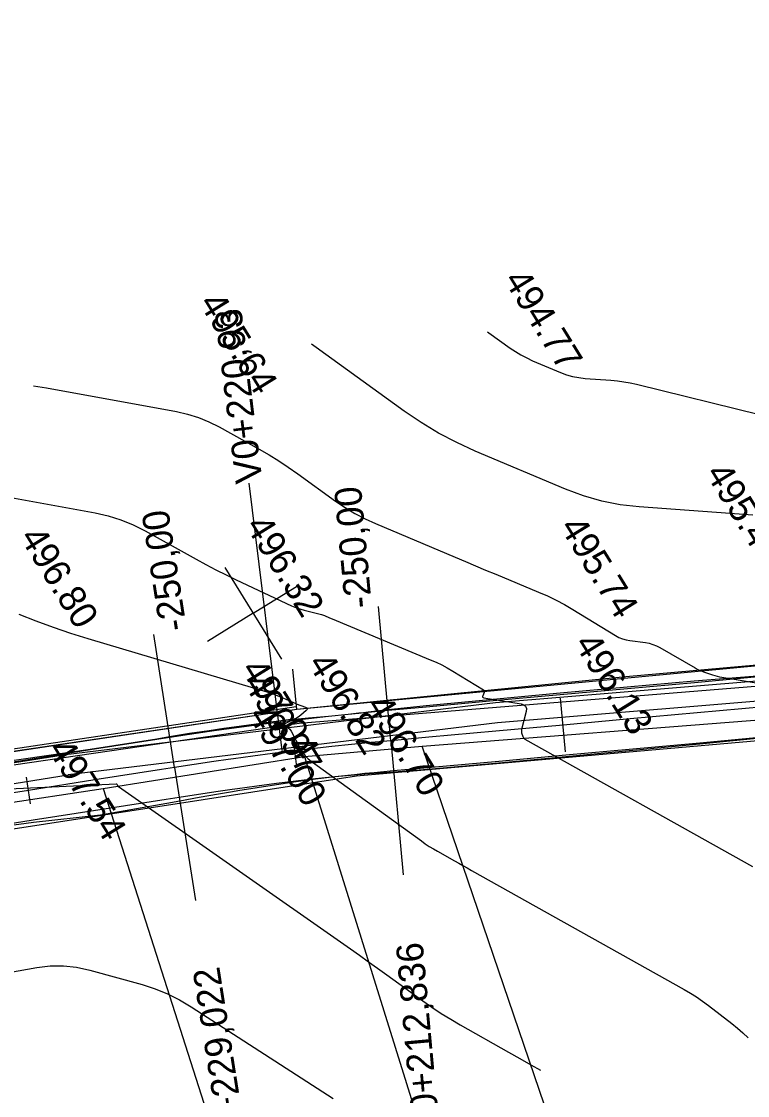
# Model space of a CAD drawing. Extents: x -636600 to -628587, y -1090963 to -1085869.
# Drawn here: x -629443.3 to -629389.4, y -1086025.1 to -1085945.4 of the extents above; entities that cross this region are included whole.
import ezdxf

# ---------------------------------------------------------------- set-up
doc = ezdxf.new("R2010")
doc.units = 0
for name, color, linetype in [('01_OBVOD PÚ', 7, 'Continuous'), ('01_PARCELY_NÁVRH_PC', 7, 'Continuous'), ('07_OCH_P A POPISY TI', 7, 'Continuous'), ('07_VODOVOD', 7, 'Continuous'), ('23', 7, 'Continuous'), ('40', 7, 'Continuous'), ('42', 7, 'Continuous'), ('56', 7, 'Continuous'), ('Ex_Major Contours', 7, 'Continuous'), ('Ex_Minor Contours', 7, 'Continuous'), ('HEKTOMETRY100', 7, 'Continuous'), ('HEKTOMETRY20', 7, 'Continuous'), ('HL_BODY', 7, 'Continuous'), ('koty_vše', 7, 'Continuous'), ('POLOMERY', 7, 'Continuous'), ('situace_osa', 7, 'Continuous'), ('situace_těleso', 7, 'Continuous'), ('situace_vozovka', 7, 'Continuous'), ('síť křížků', 7, 'Continuous'), ('VRCHOLY', 7, 'Continuous')]:
    doc.layers.add(name, color=color, linetype=linetype)

msp = doc.modelspace()

# ---------------------------------------------------------------- linework, layer by layer
at = {"layer": '01_OBVOD PÚ'}
msp.add_lwpolyline([(-629374.979, -1085991.926), (-629422.843, -1085996.437), (-629453.759, -1086001.02), (-629458.253, -1086001.528), (-629459.713, -1085983.106), (-629459.798, -1085978.726), (-629459.591, -1085973.544), (-629456.902, -1085958.624), (-629456.41, -1085955.899), (-629456.023, -1085947.184), (-629456.328, -1085947.185), (-629461.142, -1085945.386), (-629460.501, -1085955.005), (-629460.978, -1085958.685), (-629462.752, -1085965.365), (-629463.727, -1085971.339), (-629462.758, -1085994.273), (-629464.382, -1086001.824), (-629476.172, -1086003.383), (-629483.975, -1086005.289), (-629497.507, -1086010.194)], dxfattribs=at)
at = {"layer": '01_PARCELY_NÁVRH_PC'}
for points in [[(-629374.979, -1085991.926), (-629422.843, -1085996.437), (-629453.759, -1086001.02), (-629458.253, -1086001.528), (-629464.382, -1086001.824), (-629476.172, -1086003.383), (-629483.975, -1086005.289), (-629497.507, -1086010.194), (-629505.374, -1086013.443), (-629522.762, -1086020.801), (-629530.738, -1086019.287), (-629533.855, -1086020.672), (-629544.766, -1086017.434), (-629558.267, -1086017.006), (-629567.574, -1086017.408), (-629580.917, -1086018.681), (-629582.731, -1086018.884), (-629590.844, -1086019.794), (-629610.394, -1086020.247)], [(-629607.881, -1086026.016), (-629588.058, -1086025.812), (-629568.117, -1086022.847), (-629548.792, -1086024.663), (-629529.408, -1086030.317), (-629519.006, -1086026.485), (-629515.465, -1086024.839), (-629491.068, -1086013.498), (-629474.481, -1086009.059), (-629460.61, -1086007.881), (-629418.39, -1086001.361), (-629366.645, -1085996.815)]]:
    msp.add_lwpolyline(points, dxfattribs=at)
at = {"layer": '07_OCH_P A POPISY TI'}
msp.add_line((-629460.931, -1086004.651), (-629439.803, -1086001.3), dxfattribs=at)
msp.add_lwpolyline([(-629295.678, -1085979.789), (-629305.614, -1085984.463), (-629337.631, -1085990.68), (-629358.03, -1085995.225), (-629365.279, -1085996.178), (-629383.858, -1085995.443), (-629407.935, -1085997.441), (-629439.803, -1086001.3)], dxfattribs=at)
at = {"layer": '07_VODOVOD'}
msp.add_line((-629440.011, -1085999.814), (-629461.154, -1086003.168), dxfattribs=at)
msp.add_lwpolyline([(-629294.765, -1085977.701), (-629306.083, -1085983.026), (-629337.937, -1085989.211), (-629358.291, -1085993.747), (-629365.347, -1085994.674), (-629383.891, -1085993.941), (-629408.087, -1085995.948), (-629440.011, -1085999.814)], dxfattribs=at)
at = {"layer": '23'}
for p, q in [((-629374.976, -1085991.912), (-629398.4, -1085994.03)), ((-629422.843, -1085996.437), (-629423.128, -1085993.45)), ((-629398.4, -1085994.03), (-629416.897, -1085995.865)), ((-629422.873, -1085996.239), (-629445.181, -1085999.572)), ((-629417.893, -1085995.964), (-629422.843, -1085996.437)), ((-629422.843, -1085996.437), (-629445.151, -1085999.769))]:
    msp.add_line(p, q, dxfattribs=at)
at = {"layer": '40'}
for p, q in [((-629378.617, -1085993.915), (-629422.655, -1085997.484)), ((-629413.527, -1085999.168), (-629379.386, -1085996.494)), ((-629422.655, -1085997.484), (-629458.368, -1086002.692)), ((-629422.259, -1085999.931), (-629413.527, -1085999.168)), ((-629437.222, -1086002.311), (-629422.259, -1085999.931)), ((-629457.311, -1086005.354), (-629437.222, -1086002.311))]:
    msp.add_line(p, q, dxfattribs=at)
at = {"layer": '42'}
for p, q in [((-629402.329, -1086031.98), (-629413.527, -1085999.168)), ((-629422.259, -1085999.931), (-629410.931, -1086036.189)), ((-629437.222, -1086002.311), (-629424.15, -1086043.028))]:
    msp.add_line(p, q, dxfattribs=at)
at = {"layer": '56'}
msp.add_line((-629416.897, -1085995.865), (-629417.893, -1085995.964), dxfattribs=at)
at = {"layer": 'Ex_Major Contours'}
for points in [[(-629408.683, -1085968.41), (-629408.564, -1085968.491), (-629407, -1085969.621), (-629406.602, -1085969.891), (-629406.191, -1085970.138), (-629405.766, -1085970.361), (-629405.329, -1085970.561), (-629403.265, -1085971.433), (-629402.818, -1085971.6), (-629402.362, -1085971.73), (-629401.897, -1085971.821), (-629401.423, -1085971.874), (-629399.508, -1085972.011), (-629399.031, -1085972.055), (-629398.557, -1085972.12), (-629398.086, -1085972.204), (-629397.618, -1085972.309), (-629388.378, -1085974.584)], [(-629445.282, -1086002.387), (-629436.246, -1086001.974), (-629436.224, -1086001.976), (-629436.206, -1086001.983), (-629436.19, -1086001.995), (-629436.178, -1086002.013), (-629436.135, -1086002.094), (-629436.123, -1086002.114), (-629436.109, -1086002.131), (-629436.094, -1086002.147), (-629436.076, -1086002.161), (-629418.856, -1086014.216), (-629418.178, -1086014.692), (-629417.503, -1086015.171), (-629416.83, -1086015.652), (-629416.158, -1086016.136), (-629413.475, -1086018.075), (-629412.798, -1086018.551), (-629412.108, -1086019.006), (-629411.406, -1086019.443), (-629410.692, -1086019.859), (-629407.115, -1086021.88), (-629406.285, -1086022.348), (-629405.456, -1086022.815), (-629404.733, -1086023.22)]]:
    msp.add_lwpolyline(points, dxfattribs=at)
at = {"layer": 'Ex_Minor Contours'}
for points in [[(-629388.968, -1085982.019), (-629397.409, -1085981.416), (-629398.816, -1085981.259), (-629400.195, -1085980.987), (-629401.548, -1085980.603), (-629402.873, -1085980.106), (-629409.579, -1085977.273), (-629410.964, -1085976.642), (-629412.307, -1085975.936), (-629413.608, -1085975.155), (-629414.867, -1085974.299), (-629421.385, -1085969.594), (-629421.747, -1085969.343)], [(-629442.381, -1085972.426), (-629441.417, -1085972.582), (-629431.763, -1085974.343), (-629430.938, -1085974.528), (-629430.137, -1085974.778), (-629429.359, -1085975.094), (-629428.604, -1085975.475), (-629425.633, -1085977.129), (-629424.897, -1085977.554), (-629424.174, -1085977.999), (-629423.464, -1085978.465), (-629422.768, -1085978.952), (-629419.961, -1085980.978), (-629419.251, -1085981.461), (-629418.518, -1085981.901), (-629417.76, -1085982.299), (-629416.98, -1085982.655), (-629411.066, -1085985.153), (-629410.317, -1085985.469), (-629409.567, -1085985.783), (-629408.817, -1085986.097), (-629408.066, -1085986.409), (-629404.882, -1085987.731), (-629404.227, -1085988.017), (-629403.585, -1085988.329), (-629402.955, -1085988.664), (-629402.338, -1085989.024), (-629399.168, -1085990.958), (-629398.915, -1085991.095), (-629398.652, -1085991.203), (-629398.38, -1085991.283), (-629398.097, -1085991.335), (-629396.946, -1085991.486), (-629396.663, -1085991.537), (-629396.389, -1085991.615), (-629396.124, -1085991.72), (-629395.869, -1085991.852), (-629393.266, -1085993.362), (-629393.112, -1085993.446), (-629392.955, -1085993.522), (-629392.794, -1085993.591), (-629392.629, -1085993.651), (-629391.964, -1085993.877), (-629391.797, -1085993.93), (-629391.628, -1085993.977), (-629391.458, -1085994.015), (-629391.285, -1085994.047), (-629387.807, -1085994.619)], [(-629446.816, -1085980.22), (-629437.81, -1085981.862), (-629436.84, -1085982.08), (-629435.897, -1085982.375), (-629434.982, -1085982.746), (-629434.095, -1085983.194), (-629430.318, -1085985.297), (-629429.582, -1085985.698), (-629428.839, -1085986.087), (-629428.089, -1085986.462), (-629427.332, -1085986.823), (-629423.218, -1085988.744), (-629422.992, -1085988.843), (-629422.762, -1085988.931), (-629422.529, -1085989.008), (-629422.291, -1085989.074), (-629420.989, -1085989.4), (-629420.921, -1085989.419), (-629420.854, -1085989.441), (-629420.788, -1085989.466), (-629420.724, -1085989.494), (-629420.468, -1085989.614), (-629420.404, -1085989.644), (-629420.34, -1085989.673), (-629420.275, -1085989.701), (-629420.21, -1085989.729), (-629412.925, -1085992.753), (-629412.495, -1085992.941), (-629412.074, -1085993.145), (-629411.661, -1085993.365), (-629411.256, -1085993.601), (-629408.967, -1085994.997), (-629408.92, -1085995.035), (-629408.895, -1085995.08), (-629408.892, -1085995.131), (-629408.91, -1085995.188), (-629409.026, -1085995.43), (-629409.043, -1085995.485), (-629409.036, -1085995.526), (-629409.005, -1085995.556), (-629408.951, -1085995.573), (-629406.186, -1085996.027), (-629405.976, -1085996.094), (-629405.844, -1085996.211), (-629405.789, -1085996.379), (-629405.811, -1085996.597), (-629406.145, -1085997.931), (-629406.157, -1085997.996), (-629406.16, -1085998.062), (-629406.154, -1085998.127), (-629406.139, -1085998.192), (-629406.062, -1085998.451), (-629406.038, -1085998.511), (-629406.004, -1085998.564), (-629405.96, -1085998.609), (-629405.906, -1085998.646), (-629388.987, -1086008.107)], [(-629443.47, -1085989.367), (-629442.206, -1085989.872), (-629440.93, -1085990.345), (-629439.642, -1085990.783), (-629438.342, -1085991.189), (-629424.82, -1085995.217), (-629424.621, -1085995.28), (-629424.424, -1085995.349), (-629424.23, -1085995.424), (-629424.038, -1085995.506), (-629422.896, -1085996.015), (-629422.891, -1085996.017), (-629422.178, -1085996.268), (-629422.087, -1085996.314), (-629422.049, -1085996.371), (-629422.064, -1085996.437), (-629422.132, -1085996.514), (-629422.537, -1085996.864), (-629422.639, -1085996.946), (-629422.744, -1085997.022), (-629422.855, -1085997.09), (-629422.969, -1085997.152), (-629423.663, -1085997.499), (-629423.774, -1085997.55), (-629423.887, -1085997.593), (-629424.003, -1085997.629), (-629424.122, -1085997.657), (-629424.601, -1085997.754), (-629424.691, -1085997.775), (-629424.72, -1085997.788), (-629424.689, -1085997.793), (-629424.597, -1085997.792), (-629423.776, -1085997.754), (-629423.611, -1085997.767), (-629423.468, -1085997.82), (-629423.35, -1085997.916), (-629423.255, -1085998.052), (-629422.55, -1085999.383), (-629422.391, -1085999.646), (-629422.206, -1085999.885), (-629421.994, -1086000.102), (-629421.756, -1086000.295), (-629413.587, -1086006.201), (-629413.293, -1086006.407), (-629412.994, -1086006.605), (-629412.689, -1086006.794), (-629412.378, -1086006.975), (-629411.127, -1086007.682), (-629410.814, -1086007.859), (-629410.5, -1086008.035), (-629410.187, -1086008.211), (-629409.873, -1086008.387), (-629394.08, -1086017.219), (-629393.61, -1086017.493), (-629393.151, -1086017.784), (-629392.704, -1086018.092), (-629392.267, -1086018.416), (-629390.543, -1086019.747), (-629390.121, -1086020.088), (-629389.715, -1086020.448), (-629389.325, -1086020.825)], [(-629451.86, -1086017.325), (-629442.147, -1086015.593), (-629441.155, -1086015.472), (-629440.168, -1086015.463), (-629439.187, -1086015.567), (-629438.211, -1086015.783), (-629434.319, -1086016.871), (-629433.361, -1086017.178), (-629432.434, -1086017.553), (-629431.539, -1086017.998), (-629430.674, -1086018.511), (-629420.123, -1086025.315)]]:
    msp.add_lwpolyline(points, dxfattribs=at)
at = {"layer": 'HEKTOMETRY100'}
msp.add_lwpolyline([(-629402.887, -1085999.598), (-629403.249, -1085995.614)], dxfattribs=at)
at = {"layer": 'HEKTOMETRY20'}
for points in [[(-629422.857, -1086000.51), (-629423.095, -1085998.524)], [(-629442.604, -1086003.438), (-629442.913, -1086001.462)]]:
    msp.add_lwpolyline(points, dxfattribs=at)
at = {"layer": 'HL_BODY'}
for points in [[(-629415.851, -1085998.767), (-629414.947, -1086008.726)], [(-629431.913, -1086000.752), (-629430.366, -1086010.631)]]:
    msp.add_lwpolyline(points, dxfattribs=at)
at = {"layer": 'POLOMERY'}
for points in [[(-629415.851, -1085998.767), (-629416.756, -1085988.808)], [(-629431.913, -1086000.752), (-629433.46, -1085990.872)]]:
    msp.add_lwpolyline(points, dxfattribs=at)
at = {"layer": 'situace_osa'}
msp.add_lwpolyline([(-629388.13, -1085996.249), (-629393.109, -1085996.702), (-629398.089, -1085997.154), (-629403.068, -1085997.606), (-629408.048, -1085998.058), (-629413.027, -1085998.511), (-629415.851, -1085998.767), (-629417.316, -1085998.904), (-629418.006, -1085998.972), (-629418.781, -1085999.05), (-629420.244, -1085999.205), (-629421.706, -1085999.368), (-629422.976, -1085999.517), (-629423.168, -1085999.54), (-629424.628, -1085999.721), (-629426.088, -1085999.91), (-629427.546, -1086000.107), (-629427.934, -1086000.161), (-629429.003, -1086000.313), (-629430.459, -1086000.528), (-629431.913, -1086000.752), (-629432.879, -1086000.903), (-629437.819, -1086001.676), (-629442.758, -1086002.45), (-629447.698, -1086003.223)], dxfattribs=at)
at = {"layer": 'situace_těleso'}
for points in [[(-629448.076, -1086000.811), (-629443.125, -1086000.106), (-629438.175, -1085999.4), (-629433.235, -1085998.63), (-629432.274, -1085998.446), (-629430.807, -1085998.217), (-629429.338, -1085997.996), (-629428.259, -1085997.84), (-629427.868, -1085997.784), (-629426.396, -1085997.582), (-629424.923, -1085997.388), (-629423.45, -1085997.203), (-629423.256, -1085997.179), (-629421.971, -1085997.06), (-629420.489, -1085996.945), (-629419.011, -1085996.804), (-629418.231, -1085996.71), (-629417.537, -1085996.628), (-629416.061, -1085996.461), (-629413.241, -1085996.156), (-629408.264, -1085995.68), (-629403.285, -1085995.218), (-629398.305, -1085994.769), (-629393.324, -1085994.333), (-629388.341, -1085993.919)], [(-629387.923, -1085998.524), (-629392.899, -1085999.013), (-629397.876, -1085999.492), (-629402.854, -1085999.962), (-629407.833, -1086000.421), (-629412.813, -1086000.871), (-629415.64, -1086001.092), (-629417.094, -1086001.205), (-629417.778, -1086001.26), (-629418.547, -1086001.324), (-629420, -1086001.451), (-629421.448, -1086001.625), (-629422.703, -1086001.799), (-629422.892, -1086001.826), (-629424.335, -1086002.037), (-629425.776, -1086002.257), (-629427.216, -1086002.488), (-629427.599, -1086002.551), (-629428.654, -1086002.729), (-629430.089, -1086002.98), (-629431.523, -1086003.241), (-629432.485, -1086003.42), (-629437.408, -1086004.298), (-629442.383, -1086004.845), (-629447.342, -1086005.501)]]:
    msp.add_lwpolyline(points, dxfattribs=at)
at = {"layer": 'situace_vozovka'}
for points in [[(-629388.333, -1085994.009), (-629393.313, -1085994.461), (-629398.292, -1085994.913), (-629403.272, -1085995.365), (-629408.251, -1085995.818), (-629413.231, -1085996.27), (-629416.055, -1085996.526), (-629417.533, -1085996.665), (-629418.229, -1085996.733), (-629419.01, -1085996.812), (-629420.487, -1085996.968), (-629421.963, -1085997.133), (-629423.244, -1085997.283), (-629423.437, -1085997.306), (-629424.911, -1085997.488), (-629426.383, -1085997.679), (-629427.854, -1085997.879), (-629428.246, -1085997.933), (-629429.325, -1085998.087), (-629430.793, -1085998.303), (-629432.261, -1085998.529), (-629433.227, -1085998.68), (-629438.167, -1085999.453), (-629443.106, -1086000.227), (-629448.046, -1086001)], [(-629387.926, -1085998.49), (-629392.906, -1085998.942), (-629397.885, -1085999.395), (-629402.865, -1085999.847), (-629407.844, -1086000.299), (-629412.824, -1086000.751), (-629415.648, -1086001.008), (-629417.1, -1086001.144), (-629417.783, -1086001.211), (-629418.551, -1086001.289), (-629420.001, -1086001.442), (-629421.45, -1086001.604), (-629422.708, -1086001.751), (-629422.898, -1086001.774), (-629424.346, -1086001.953), (-629425.792, -1086002.14), (-629427.237, -1086002.336), (-629427.622, -1086002.39), (-629428.681, -1086002.54), (-629430.124, -1086002.753), (-629431.565, -1086002.975), (-629432.531, -1086003.126), (-629437.471, -1086003.899), (-629442.41, -1086004.673), (-629447.35, -1086005.446)]]:
    msp.add_lwpolyline(points, dxfattribs=at)
at = {"layer": 'síť křížků'}
for p, q in [((-629428.173, -1085985.906), (-629423.969, -1085992.712)), ((-629426.071, -1085989.309), (-629422.668, -1085987.207)), ((-629426.071, -1085989.309), (-629429.474, -1085991.412))]:
    msp.add_line(p, q, dxfattribs=at)
at = {"layer": 'VRCHOLY'}
msp.add_lwpolyline([(-629423.914, -1085999.499), (-629426.367, -1085979.65)], dxfattribs=at)

# ---------------------------------------------------------------- texts
at = {"layer": 'HL_BODY'}
for s, rotation, p in [('TK0+212,836', 95.18906, (-629412.035, -1086029.729)), ('KT0+229,022', 98.8988, (-629426.102, -1086031.402))]:
    msp.add_text(s, height=2, rotation=rotation, dxfattribs=at).set_placement(p)
at = {"layer": 'koty_vše'}
for s, p in [('494.77', (-629407.511, -1085964.556)), ('495.64', (-629430.146, -1085966.275)), ('495.49', (-629392.535, -1085978.921)), ('496.32', (-629426.692, -1085982.807)), ('495.74', (-629403.359, -1085982.902)), ('496.80', (-629443.456, -1085983.659)), ('496.13', (-629402.278, -1085991.558)), ('496.82', (-629422.069, -1085993.01)), ('497.04', (-629427.036, -1085993.456)), ('496.97', (-629426.835, -1085994.523)), ('496.70', (-629417.749, -1085996.14)), ('497.00', (-629426.497, -1085996.877)), ('497.54', (-629441.369, -1085999.404))]:
    msp.add_text(s, height=2, rotation=301.70867, dxfattribs=at).set_placement(p)
at = {"layer": 'POLOMERY'}
for rotation, p in [(95.18906, (-629417.254, -1085988.853)), (98.8988, (-629430.99, -1085990.485))]:
    msp.add_text('-250,00', height=2, rotation=rotation, dxfattribs=at).set_placement(p)
at = {"layer": 'VRCHOLY'}
msp.add_text('V0+220,93', height=2, rotation=97.04393, dxfattribs=at).set_placement((-629425.374, -1085979.528))

doc.saveas('drawing.dxf')
